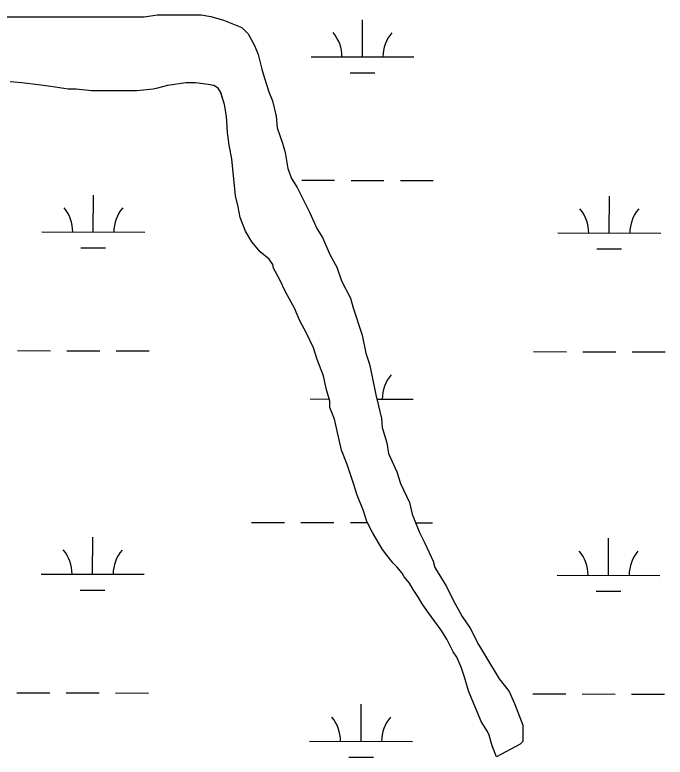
# Model space of a CAD drawing. Extents: x 3187622 to 3225504, y 800805 to 826213.
# Drawn here: x 3212781 to 3213413, y 820005 to 820726 of the extents above; entities that cross this region are included whole.
import ezdxf

# ---------------------------------------------------------------- set-up
doc = ezdxf.new("R2010")
doc.units = 0
doc.layers.add('V-SITE-VEGE', color=7, linetype='Continuous')
doc.layers.add('V-WETL-SWMP', color=7, linetype='Continuous')

msp = doc.modelspace()

# ---------------------------------------------------------------- linework, layer by layer
at = {"layer": 'V-SITE-VEGE'}
for p, q in [((3212702.227, 820724.444), (3212906.372, 820724.623)), ((3212906.372, 820724.623), (3212919.571, 820726.394)), ((3212919.571, 820726.394), (3212961.807, 820726.431)), ((3212961.807, 820726.431), (3212971.488, 820724.68)), ((3212971.488, 820724.68), (3212983.811, 820721.17)), ((3212983.811, 820721.17), (3213001.416, 820714.145)), ((3213001.416, 820714.145), (3213007.578, 820707.993)), ((3213007.578, 820707.993), (3213013.751, 820696.559)), ((3213013.751, 820696.559), (3213017.2770000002, 820687.763)), ((3213017.2770000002, 820687.763), (3213020.81, 820673.6870000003)), ((3213020.81, 820673.6870000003), (3213023.4560000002, 820664.889)), ((3213023.4560000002, 820664.889), (3213027.8680000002, 820651.6930000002)), ((3212787.637, 820660.283), (3212776.197, 820661.1510000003)), ((3212803.478, 820658.5380000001), (3212787.637, 820660.283)), ((3212815.799, 820656.7890000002), (3212803.478, 820658.5380000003)), ((3212832.519, 820654.1630000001), (3212815.799, 820656.7890000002)), ((3212929.31, 820657.768), (3212919.633, 820655.12)), ((3212946.906, 820660.422), (3212929.31, 820657.768)), ((3212956.585, 820660.43), (3212946.906, 820660.422)), ((3212968.906, 820658.681), (3212956.585, 820660.43)), ((3212974.187, 820657.807), (3212968.906, 820658.681)), ((3212978.589, 820655.171), (3212974.187, 820657.807)), ((3212840.441, 820654.169), (3212832.519, 820654.1630000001)), ((3212855.399, 820652.422), (3212840.441, 820654.169)), ((3212899.397, 820652.461), (3212855.399, 820652.422)), ((3212915.234, 820654.233), (3212899.397, 820652.461)), ((3212919.633, 820655.12), (3212915.234, 820654.233)), ((3212981.233, 820650.7740000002), (3212978.589, 820655.171)), ((3212984.761, 820639.338), (3212981.233, 820650.7740000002)), ((3213027.8680000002, 820651.6930000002), (3213031.396, 820642.897)), ((3213031.396, 820642.897), (3213034.927, 820627.941)), ((3212986.5330000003, 820627.9), (3212984.761, 820639.338)), ((3212987.426, 820612.06), (3212986.5330000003, 820627.9)), ((3213034.927, 820627.941), (3213035.818, 820616.503)), ((3213035.818, 820616.503), (3213041.11, 820601.5480000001)), ((3212989.1950000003, 820599.7440000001), (3212987.426, 820612.06)), ((3212991.847, 820586.5460000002), (3212989.1950000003, 820599.7440000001)), ((3213041.11, 820601.5480000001), (3213043.758, 820592.752)), ((3213043.758, 820592.752), (3213046.412, 820576.915)), ((3212995.399, 820550.473), (3212991.847, 820586.5460000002)), ((3213046.412, 820576.915), (3213049.941, 820567.24)), ((3213049.941, 820567.24), (3213055.2290000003, 820558.4440000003)), ((3213055.2290000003, 820558.4440000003), (3213067.568, 820533.817)), ((3212998.049, 820539.916), (3212995.399, 820550.473)), ((3212999.816, 820529.358), (3212998.049, 820539.916)), ((3213067.568, 820533.817), (3213074.6210000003, 820518.8640000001)), ((3213005.108, 820516.1630000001), (3212999.816, 820529.358)), ((3213011.279, 820505.609), (3213005.108, 820516.1630000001)), ((3213074.6210000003, 820518.8640000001), (3213079.907, 820510.0700000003)), ((3213019.205, 820495.937), (3213011.279, 820505.609)), ((3213079.907, 820510.0700000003), (3213086.961, 820493.3560000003)), ((3213028.011, 820488.906), (3213019.205, 820495.937)), ((3213086.961, 820493.3560000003), (3213094.012, 820481.044)), ((3213031.536, 820483.628), (3213028.011, 820488.906)), ((3213032.418, 820480.11), (3213031.536, 820483.628)), ((3213038.5870000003, 820468.676), (3213032.418, 820480.11)), ((3213094.012, 820481.044), (3213098.423, 820467.848)), ((3213043.877, 820457.242), (3213038.5870000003, 820468.676)), ((3213098.423, 820467.848), (3213107.238, 820451.137)), ((3213052.6890000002, 820441.411), (3213043.877, 820457.242)), ((3213107.238, 820451.137), (3213109.886, 820441.46)), ((3213057.9790000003, 820429.096), (3213052.6890000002, 820441.411)), ((3213109.886, 820441.46), (3213118.7090000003, 820415.069)), ((3213064.148, 820417.662), (3213057.9790000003, 820429.096)), ((3213071.201, 820402.71), (3213064.148, 820417.662)), ((3213118.7090000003, 820415.069), (3213122.244, 820397.473)), ((3213074.732, 820391.274), (3213071.201, 820402.71)), ((3213122.244, 820397.473), (3213125.772, 820386.9180000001)), ((3213080.9050000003, 820375.443), (3213074.732, 820391.274)), ((3213125.772, 820386.9180000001), (3213128.4220000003, 820374.601)), ((3213083.557, 820363.1240000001), (3213080.9050000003, 820375.443)), ((3213128.4220000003, 820374.601), (3213131.957, 820357.0050000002)), ((3213087.086, 820350.8070000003), (3213083.557, 820363.1240000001)), ((3213131.957, 820357.0050000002), (3213134.607, 820346.4470000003)), ((3213087.092, 820344.647), (3213087.086, 820350.8070000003)), ((3213134.607, 820346.4470000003), (3213137.257, 820334.1320000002)), ((3213091.501, 820333.213), (3213087.092, 820344.647)), ((3213098.5670000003, 820303.3), (3213091.501, 820333.213)), ((3213137.257, 820334.1320000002), (3213138.144, 820325.332)), ((3213138.144, 820325.332), (3213142.558, 820310.378)), ((3213142.558, 820310.378), (3213144.327, 820299.8200000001)), ((3213103.859, 820289.226), (3213098.5670000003, 820303.3)), ((3213144.327, 820299.8200000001), (3213152.261, 820282.228)), ((3213110.0330000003, 820270.753), (3213103.859, 820289.226)), ((3213152.261, 820282.228), (3213155.792, 820270.792)), ((3213113.5640000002, 820259.317), (3213110.0330000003, 820270.753)), ((3213155.792, 820270.792), (3213164.606, 820252.3210000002)), ((3213119.737, 820244.362), (3213113.5640000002, 820259.317)), ((3213164.606, 820252.3210000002), (3213167.257, 820240.885)), ((3213123.2660000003, 820233.807), (3213119.737, 820244.362)), ((3213167.257, 820240.885), (3213174.312, 820223.2930000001)), ((3213128.555, 820223.252), (3213123.2660000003, 820233.807)), ((3213138.249, 820206.542), (3213128.555, 820223.252)), ((3213174.312, 820223.2930000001), (3213179.6, 820212.737)), ((3213179.6, 820212.737), (3213187.536, 820195.145)), ((3213142.654, 820201.2660000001), (3213138.249, 820206.542)), ((3213148.818, 820193.3530000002), (3213142.654, 820201.2660000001)), ((3213187.536, 820195.145), (3213189.299, 820188.9890000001)), ((3213152.343, 820189.834), (3213148.818, 820193.353)), ((3213157.627, 820183.68), (3213152.343, 820189.834)), ((3213189.299, 820188.9890000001), (3213200.756, 820170.5200000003)), ((3213159.39, 820180.162), (3213157.627, 820183.68)), ((3213164.676, 820174.008), (3213159.39, 820180.162)), ((3213168.201, 820167.851), (3213164.676, 820174.008)), ((3213173.487, 820159.9360000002), (3213168.201, 820167.851)), ((3213200.756, 820170.5200000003), (3213206.926, 820157.3250000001)), ((3213177.011, 820153.7790000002), (3213173.487, 820159.9360000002)), ((3213183.18, 820144.985), (3213177.011, 820153.7790000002)), ((3213206.926, 820157.3250000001), (3213215.741, 820141.493)), ((3213195.5130000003, 820128.278), (3213183.18, 820144.985)), ((3213215.741, 820141.493), (3213223.669, 820130.062)), ((3213223.669, 820130.062), (3213231.603, 820114.231)), ((3213200.801, 820119.484), (3213195.5130000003, 820128.278)), ((3213206.969, 820107.169), (3213200.801, 820119.484)), ((3213231.603, 820114.231), (3213238.6520000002, 820102.797)), ((3213210.494, 820101.8910000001), (3213206.969, 820107.169)), ((3213214.903, 820092.2170000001), (3213210.494, 820101.8910000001)), ((3213238.6520000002, 820102.797), (3213251.8680000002, 820080.809)), ((3213218.432, 820081.661), (3213214.903, 820092.2170000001)), ((3213221.963, 820069.345), (3213218.432, 820081.661)), ((3213251.8680000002, 820080.809), (3213261.563, 820068.497)), ((3213225.489, 820060.5480000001), (3213221.963, 820069.345)), ((3213261.563, 820068.497), (3213266.8510000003, 820057.0650000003)), ((3213230.779, 820048.234), (3213225.489, 820060.5480000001)), ((3213266.8510000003, 820057.0650000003), (3213274.787, 820035.954)), ((3213234.304, 820039.4380000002), (3213230.779, 820048.234)), ((3213240.475, 820029.7650000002), (3213234.304, 820039.4380000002)), ((3213274.787, 820035.954), (3213274.803, 820020.115)), ((3213242.236, 820026.2440000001), (3213240.475, 820029.7650000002)), ((3213244.886, 820015.689), (3213242.236, 820026.2440000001)), ((3213249.295, 820005.134), (3213244.886, 820015.689)), ((3213272.163, 820017.4730000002), (3213249.295, 820005.134)), ((3213274.803, 820020.115), (3213272.163, 820017.4730000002))]:
    msp.add_line(p, q, dxfattribs=at)
at = {"layer": 'V-WETL-SWMP'}
for p, q in [((3213118.8226230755, 820685.5631881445), (3213118.8959494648, 820721.5631127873)), ((3213068.8227292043, 820685.6650273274), (3213168.822516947, 820685.4613489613)), ((3213106.7912180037, 820670.1566618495), (3213130.791167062, 820670.107779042)), ((3213059.734182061, 820565.6122919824), (3213091.734114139, 820565.5471149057)), ((3213107.7340801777, 820565.514526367), (3213139.734012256, 820565.4493492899)), ((3213155.7339782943, 820565.4167607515), (3213187.7339103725, 820565.3515836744)), ((3212857.039258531, 820515.2830342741), (3212857.11258492, 820551.2829589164)), ((3213358.946193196, 820514.2607562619), (3213359.0195195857, 820550.2606809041)), ((3212807.039364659, 820515.384873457), (3212907.0391524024, 820515.181195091)), ((3213308.9462993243, 820514.3625954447), (3213408.9460870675, 820514.1589170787)), ((3212845.0078534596, 820499.8765079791), (3212869.0078025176, 820499.8276251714)), ((3213346.9147881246, 820498.8542299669), (3213370.9147371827, 820498.8053471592)), ((3212783.39629735, 820400.0007921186), (3212815.396229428, 820399.9356150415)), ((3212831.396195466, 820399.9030265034), (3212863.396127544, 820399.8378494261)), ((3212879.396093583, 820399.8052608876), (3212911.3960256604, 820399.7400838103)), ((3213285.3032320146, 820398.9785141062), (3213317.3031640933, 820398.9133370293)), ((3213333.3031301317, 820398.880748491), (3213365.3030622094, 820398.8155714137)), ((3213381.3030282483, 820398.7829828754), (3213413.3029603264, 820398.717805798)), ((3213068.1451220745, 820352.9907237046), (3213086.4708622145, 820352.9533980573)), ((3213132.9984802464, 820352.8586311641), (3213168.1449098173, 820352.7870453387)), ((3213011.0566768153, 820233.0357539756), (3213043.056608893, 820232.9705768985)), ((3213059.056574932, 820232.9379883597), (3213091.0565070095, 820232.8728112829)), ((3213107.0564730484, 820232.8402227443), (3213123.7675408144, 820232.8061858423)), ((3213170.5339411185, 820232.7109326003), (3213187.0563032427, 820232.6772800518)), ((3212856.361651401, 820182.6087306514), (3212856.434977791, 820218.6086552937)), ((3213358.268586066, 820181.5864526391), (3213358.3419124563, 820217.5863772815)), ((3212806.36175753, 820182.7105698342), (3212906.361545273, 820182.5068914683)), ((3213308.268692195, 820181.688291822), (3213408.268479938, 820181.4846134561)), ((3212844.33024633, 820167.2022043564), (3212868.330195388, 820167.1533215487)), ((3213346.237180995, 820166.1799263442), (3213370.2371300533, 820166.1310435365)), ((3212782.71869022, 820067.326488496), (3212814.7186222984, 820067.2613114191)), ((3212830.718588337, 820067.2287228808), (3212862.7185204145, 820067.1635458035)), ((3212878.7184864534, 820067.1309572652), (3212910.7184185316, 820067.0657801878)), ((3213284.625624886, 820066.3042104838), (3213316.6255569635, 820066.2390334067)), ((3213332.625523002, 820066.2064448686), (3213364.6254550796, 820066.1412677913)), ((3213380.625421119, 820066.1086792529), (3213412.625353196, 820066.0435021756)), ((3213117.4674088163, 820020.2145808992), (3213117.5407352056, 820056.2145055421)), ((3213067.467514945, 820020.3164200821), (3213167.467302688, 820020.1127417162)), ((3213105.436003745, 820004.8080546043), (3213129.4359528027, 820004.7591717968))]:
    msp.add_line(p, q, dxfattribs=at)
for points in [[(3212702.228, 820724.444), (3212906.373, 820724.622), (3212919.571, 820726.394), (3212961.808, 820726.43), (3212971.489, 820724.679), (3212983.811, 820721.17), (3213001.416, 820714.1460000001), (3213007.5810000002, 820707.992), (3213013.75, 820696.558), (3213017.278, 820687.762), (3213020.81, 820673.686), (3213023.457, 820664.889), (3213027.8680000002, 820651.693), (3213031.396, 820642.897), (3213034.928, 820627.941), (3213035.818, 820616.503), (3213041.111, 820601.549), (3213043.758, 820592.752), (3213046.412, 820576.915)], [(3212978.589, 820655.17), (3212974.187, 820657.806), (3212968.906, 820658.682), (3212956.586, 820660.431), (3212946.906, 820660.422), (3212929.31, 820657.767), (3212919.633, 820655.1190000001), (3212915.234, 820654.235), (3212899.397, 820652.461), (3212855.4, 820652.4230000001), (3212840.44, 820654.17), (3212832.52, 820654.1630000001), (3212815.799, 820656.7880000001), (3212803.478, 820658.537), (3212787.6380000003, 820660.283), (3212776.198, 820661.153)], [(3213046.412, 820576.915), (3213049.94, 820567.2390000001), (3213055.228, 820558.444), (3213067.568, 820533.817), (3213074.6210000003, 820518.8640000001), (3213079.9080000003, 820510.069), (3213086.9620000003, 820493.356), (3213094.012, 820481.0430000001), (3213098.423, 820467.848), (3213107.237, 820451.137), (3213109.886, 820441.46), (3213118.708, 820415.0700000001), (3213122.2430000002, 820397.474), (3213125.772, 820386.9180000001), (3213128.423, 820374.601), (3213131.958, 820357.005), (3213134.607, 820346.448), (3213137.257, 820334.132), (3213138.145, 820325.333), (3213142.558, 820310.378), (3213144.327, 820299.8200000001), (3213152.261, 820282.228), (3213155.791, 820270.792), (3213164.607, 820252.321), (3213167.256, 820240.885), (3213174.311, 820223.292), (3213179.6, 820212.737), (3213187.535, 820195.1460000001), (3213189.3000000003, 820188.988), (3213200.755, 820170.519), (3213206.926, 820157.3250000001), (3213215.74, 820141.4940000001), (3213223.669, 820130.062), (3213231.602, 820114.23), (3213238.6520000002, 820102.797), (3213251.87, 820080.81), (3213261.56, 820068.4990000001), (3213266.85, 820057.0650000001), (3213274.787, 820035.953), (3213274.801, 820020.1140000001), (3213272.164, 820017.4720000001), (3213249.296, 820005.133), (3213244.887, 820015.688), (3213242.238, 820026.245), (3213240.475, 820029.764), (3213234.307, 820039.438), (3213230.7800000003, 820048.234), (3213225.489, 820060.5480000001), (3213221.9620000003, 820069.345), (3213218.432, 820081.661), (3213214.903, 820092.2170000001), (3213210.494, 820101.892), (3213206.97, 820107.169), (3213200.8000000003, 820119.483), (3213195.5130000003, 820128.277), (3213183.179, 820144.985), (3213177.012, 820153.779), (3213173.487, 820159.936), (3213168.2, 820167.851), (3213164.6750000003, 820174.007), (3213159.39, 820180.162), (3213157.627, 820183.68), (3213152.342, 820189.835), (3213148.819, 820193.3520000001), (3213142.653, 820201.2660000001), (3213138.248, 820206.542), (3213128.555, 820223.252), (3213123.2660000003, 820233.807), (3213119.737, 820244.363), (3213113.5640000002, 820259.316), (3213110.034, 820270.752), (3213103.859, 820289.226), (3213098.5670000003, 820303.3), (3213091.501, 820333.212), (3213087.092, 820344.647), (3213087.086, 820350.807), (3213083.556, 820363.123), (3213080.9050000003, 820375.4400000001), (3213074.732, 820391.273), (3213071.202, 820402.709), (3213064.15, 820417.662), (3213057.98, 820429.096), (3213052.69, 820441.41), (3213043.877, 820457.241), (3213038.5870000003, 820468.676), (3213032.418, 820480.11), (3213031.535, 820483.6290000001), (3213028.0100000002, 820488.905), (3213019.205, 820495.937), (3213011.2770000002, 820505.609), (3213005.108, 820516.1630000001), (3212999.8170000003, 820529.358), (3212998.048, 820539.915), (3212995.399, 820550.4720000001), (3212991.848, 820586.547), (3212989.196, 820599.743), (3212987.426, 820612.061), (3212986.532, 820627.899), (3212984.762, 820639.337), (3212981.232, 820650.773), (3212978.589, 820655.17)]]:
    msp.add_lwpolyline(points, dxfattribs=at)
for centre, radius, start, end in [((3213063.5807713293, 820686.1505082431), 35.246287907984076, 359.11148072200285, 40.655139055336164), ((3213174.0664090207, 820685.9254724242), 35.24628790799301, 139.1114777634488, 180.65513609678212), ((3212801.797406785, 820515.8703543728), 35.246287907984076, 359.11148072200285, 40.655139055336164), ((3212912.283044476, 820515.6453185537), 35.24628790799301, 139.1114777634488, 180.65513609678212), ((3213303.7043414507, 820514.8480763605), 35.246287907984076, 359.11148072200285, 40.655139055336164), ((3213414.189979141, 820514.6230405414), 35.24628790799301, 139.1114777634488, 180.65513609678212), ((3213173.388801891, 820353.2511688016), 35.24628790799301, 139.1114777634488, 180.65513609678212), ((3212801.119799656, 820183.1960507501), 35.246287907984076, 359.11148072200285, 40.655139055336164), ((3212911.6054373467, 820182.971014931), 35.24628790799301, 139.1114777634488, 180.65513609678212), ((3213303.0267343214, 820182.1737727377), 35.246287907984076, 359.11148072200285, 40.655139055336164), ((3213413.512372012, 820181.9487369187), 35.24628790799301, 139.1114777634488, 180.65513609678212), ((3213062.22555707, 820020.8019009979), 35.246287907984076, 359.11148072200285, 40.655139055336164), ((3213172.7111947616, 820020.5768651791), 35.24628790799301, 139.1114777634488, 180.65513609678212)]:
    msp.add_arc(centre, radius, start, end, dxfattribs=at)

doc.saveas('drawing.dxf')
